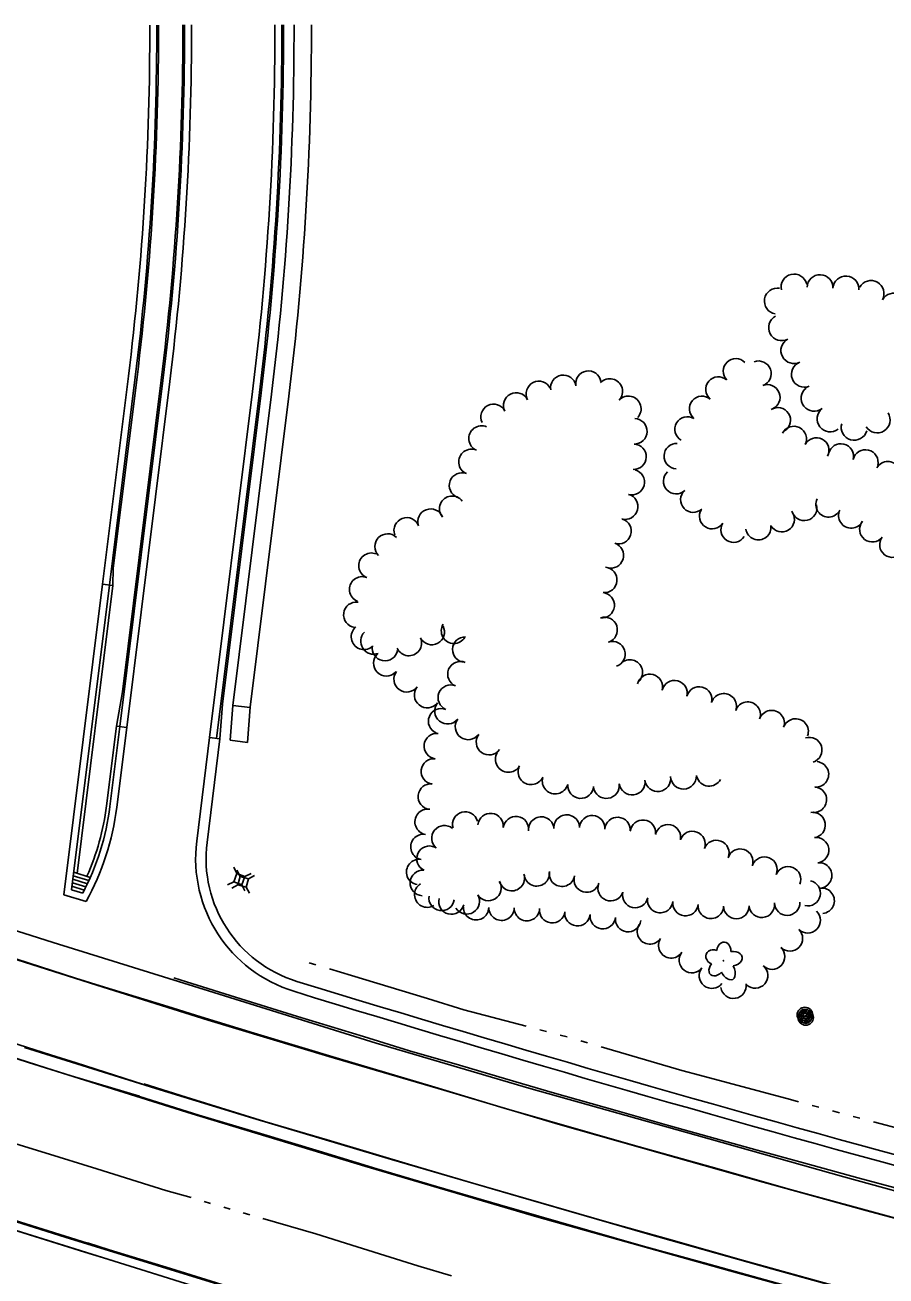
# Model space of a CAD drawing. Extents: x 588843 to 2552415, y 180129 to 269402.
# Drawn here: x 596568.3 to 596816, y 184387.3 to 184747.2 of the extents above; entities that cross this region are included whole.
import ezdxf

# ---------------------------------------------------------------- set-up
doc = ezdxf.new("R2010")
doc.units = 0
for name, color, linetype in [('C-ROAD-CURB-BACK-N-STH20-2', 7, 'Continuous'), ('C-ROAD-CURB-FACE-N-STH20-2', 7, 'Continuous'), ('C-ROAD-CURB-FLANGE-N-STH20-2', 7, 'Continuous'), ('Default', 7, 'Continuous'), ('E_LAND_TreeLine_P', 7, 'Continuous'), ('E_LAND_Vegetation', 7, 'Continuous'), ('E_MISCPROP', 7, 'Continuous'), ('E_RDWY', 7, 'Continuous'), ('E_RDWY_AsphConc', 7, 'Continuous'), ('E_RDWY_Gravel', 7, 'Continuous'), ('E_RDWY_PavtEdge', 7, 'Continuous'), ('E_UTL_AG_Bold', 7, 'Continuous'), ('E_WTR_P', 7, 'Continuous')]:
    doc.layers.add(name, color=color, linetype=linetype)

# ---------------------------------------------------------------- blocks, each defined once
blk = doc.blocks.new('PED')
at = {"layer": 'Default'}
for p, q in [((-2.5, 2.5), (-5.33, 5.33)), ((2.5, 2.5), (5.33, 5.33)), ((-2.5, -2.5), (-5.33, -5.33)), ((2.5, -2.5), (5.33, -5.33))]:
    blk.add_line(p, q, dxfattribs=at)
blk.add_lwpolyline([(-2.5, -2.5), (2.5, -2.5), (2.5, 2.5), (-2.5, 2.5)], close=True, dxfattribs=at)
blk = doc.blocks.new('POLE')
at = {"layer": 'Default'}
for radius in [4.46, 3.35, 2.23, 1.12]:
    blk.add_circle((0, 0), radius, dxfattribs=at)
blk = doc.blocks.new('DTRE')
at = {"layer": 'Default'}
blk.add_circle((-0.18, 0), 0.183, dxfattribs=at)
for centre, major_axis, ratio in [((-1.87, 5.32), (1.36, -4.98), 0.782863), ((4.06, 2.74), (-5.27, -2.93), 0.691916), ((-5.87, 0.15), (4.93, -0.12), 0.832022), ((-2.49, -5.24), (1.8, 4.86), 0.716896), ((3.54, -3.71), (-5.01, 4.58), 0.560249)]:
    blk.add_ellipse(centre, major_axis=major_axis, ratio=ratio, start_param=1.570796, end_param=4.712389, dxfattribs=at)
blk = doc.blocks.new('POLE_3')
at = {"layer": 'E_MISCPROP'}
for radius in [14.6, 11, 7.32, 3.66]:
    blk.add_circle((0, 0), radius, dxfattribs=at)
blk = doc.blocks.new('PED_3')
at = {"layer": 'E_UTL_AG_Bold'}
for p, q in [((-8.2, 8.2), (-17.5, 17.5)), ((8.2, 8.2), (17.5, 17.5)), ((-8.2, -8.2), (-17.5, -17.5)), ((8.2, -8.2), (17.5, -17.5))]:
    blk.add_line(p, q, dxfattribs=at)
blk.add_lwpolyline([(-8.2, -8.2), (8.2, -8.2), (8.2, 8.2), (-8.2, 8.2)], close=True, dxfattribs=at)

msp = doc.modelspace()

# ---------------------------------------------------------------- linework, layer by layer
at = {"layer": 'C-ROAD-CURB-BACK-N-STH20-2'}
for p, q in [((596583.29, 184503.16), (596593.6, 184585.95)), ((596591.75, 184522.55), (596594.61, 184545.52)), ((596582.32, 184503.46), (596587.11, 184502.01))]:
    msp.add_line(p, q, dxfattribs=at)
msp.add_arc((596520.3, 184531.44), 72, 336.1302, 352.9059, dxfattribs=at)
at = {"layer": 'C-ROAD-CURB-FACE-N-STH20-2'}
for p, q in [((596581.7, 184498.42), (596592.61, 184586.07)), ((596592.75, 184522.43), (596595.6, 184545.4)), ((596581.82, 184499.43), (596585.38, 184498.36)), ((596581.95, 184500.44), (596585.83, 184499.27)), ((596582.07, 184501.44), (596586.27, 184500.18)), ((596582.2, 184502.45), (596586.7, 184501.09)), ((596581.7, 184498.42), (596584.91, 184497.46))]:
    msp.add_line(p, q, dxfattribs=at)
msp.add_arc((596520.3, 184531.44), 73, 332.254, 352.9059, dxfattribs=at)
at = {"layer": 'C-ROAD-CURB-FLANGE-N-STH20-2'}
for p, q in [((596579.5, 184496.99), (596590.62, 184586.32)), ((596594.73, 184522.18), (596597.59, 184545.15)), ((596579.5, 184496.99), (596585.9, 184495.07))]:
    msp.add_line(p, q, dxfattribs=at)
msp.add_arc((596520.3, 184531.44), 75, 330.9915, 352.9059, dxfattribs=at)
at = {"layer": 'E_LAND_TreeLine_P'}
for centre, radius, start, end in [((596789.58, 184671.81), 3.74, 12.9746, 192.9746), ((596797.05, 184671.62), 3.74, 358.2, 178.2), ((596804.51, 184671.23), 3.74, 356.3353, 176.3353), ((596811.73, 184669.94), 3.74, 330.8151, 150.8151), ((596784.78, 184667.77), 3.74, 79.8744, 259.8744), ((596818.26, 184666.29), 3.74, 330.8151, 150.8151), ((596786.02, 184660.14), 3.74, 118.018, 298.018), ((596789.53, 184653.54), 3.74, 118.018, 298.018), ((596772.83, 184647.6), 3.64, 43.9074, 223.9074), ((596779.36, 184646.9), 3.64, 290.1912, 110.1912), ((596792.58, 184646.73), 3.74, 111.6144, 291.6144), ((596730.41, 184644.03), 3.66, 9.4415, 189.4415), ((596716.16, 184641.06), 3.66, 26.8732, 206.8732), ((596723.19, 184642.83), 3.66, 9.4415, 189.4415), ((596736.58, 184641.79), 3.66, 316.8642, 136.8642), ((596767.82, 184642.34), 3.64, 49.7873, 229.7873), ((596781.91, 184640.09), 3.64, 291.3485, 111.3485), ((596709.64, 184637.75), 3.66, 26.8732, 206.8732), ((596741.92, 184636.79), 3.66, 316.8642, 136.8642), ((596763.12, 184636.78), 3.64, 49.7873, 229.7873), ((596795.38, 184639.81), 3.74, 127.837, 307.837), ((596703.11, 184634.45), 3.66, 26.8732, 206.8732), ((596784.93, 184633.5), 3.64, 302.4035, 122.4035), ((596799.97, 184633.9), 3.74, 127.837, 307.837), ((596743.65, 184630.29), 3.66, 268.2, 88.2), ((596758.93, 184630.87), 3.64, 59.743, 239.743), ((596806.89, 184631.47), 3.74, 164.1638, 344.1638), ((596813.49, 184633.6), 3.74, 212.0746, 32.0746), ((596699.67, 184628.23), 3.66, 66.5692, 246.5692), ((596789.52, 184628.12), 3.64, 333.0936, 153.0936), ((596696.76, 184621.52), 3.66, 66.5692, 246.5692), ((596743.42, 184622.98), 3.66, 268.2, 88.2), ((596755.82, 184623.16), 3.64, 87.1584, 267.1584), ((596796, 184624.82), 3.64, 333.0936, 153.0936), ((596803.06, 184623.08), 3.64, 346.4243, 166.4243), ((596810.14, 184621.37), 3.64, 346.4243, 166.4243), ((596816.55, 184617.99), 3.64, 330.4464, 150.4464), ((596694.05, 184614.72), 3.66, 68.7235, 248.7235), ((596742.9, 184615.71), 3.66, 254.8983, 74.8983), ((596755.64, 184615.96), 3.64, 132.8708, 312.8708), ((596691.21, 184608.04), 3.66, 37.2939, 217.2939), ((596741, 184608.64), 3.66, 254.8983, 74.8983), ((596760.59, 184610.62), 3.64, 132.8708, 312.8708), ((596799.49, 184609.27), 3.64, 153.8589, 333.8589), ((596685, 184604.33), 3.66, 20.0459, 200.0459), ((596766.02, 184605.87), 3.64, 147.7743, 327.7743), ((596792.51, 184608.25), 3.64, 193.9087, 13.9087), ((596806.02, 184606.07), 3.64, 153.8589, 333.8589), ((596678.13, 184601.83), 3.66, 20.0459, 200.0459), ((596739.08, 184601.58), 3.66, 252.454, 72.454), ((596772.17, 184601.99), 3.64, 147.7743, 327.7743), ((596786.06, 184605.01), 3.64, 211.0114, 31.0114), ((596812.09, 184602.11), 3.64, 142.5078, 322.5078), ((596672.63, 184597.18), 3.66, 45.3961, 225.3961), ((596779.3, 184602.72), 3.64, 188.3429, 8.3429), ((596817.86, 184597.69), 3.64, 142.5078, 322.5078), ((596736.88, 184594.61), 3.66, 252.454, 72.454), ((596667.99, 184591.65), 3.66, 68.6363, 248.6363), ((596734.98, 184587.57), 3.66, 264.386, 84.386), ((596665.32, 184584.84), 3.66, 68.6363, 248.6363), ((596734.26, 184580.28), 3.66, 264.386, 84.386), ((596663.65, 184577.55), 3.66, 82.5297, 262.5297), ((596691.74, 184572.93), 3.66, 149.3373, 329.3373), ((596735.09, 184573.17), 3.66, 288.1229, 108.1229), ((596665.83, 184571.19), 3.66, 129.1718, 309.1718), ((596668.62, 184569.93), 3.73, 135.2042, 290.299), ((596685.35, 184572.57), 3.66, 208.0405, 28.0405), ((596694.98, 184567.52), 3.66, 88.2, 268.2), ((596671.89, 184567.94), 3.66, 169.3582, 349.3582), ((596678.75, 184569.41), 3.66, 203.808, 23.808), ((596737.37, 184566.22), 3.66, 288.1229, 108.1229), ((596672.33, 184563.65), 3.73, 134.443, 314.443), ((596693.59, 184560.46), 3.66, 67.694, 247.694), ((596742.33, 184560.94), 3.66, 315.863, 135.863), ((596678.17, 184559.04), 3.73, 143.8809, 323.8809), ((596748.11, 184556.8), 3.66, 345.6846, 165.6846), ((596684.08, 184554.5), 3.73, 141.3784, 321.3784), ((596690.81, 184553.69), 3.66, 67.694, 247.694), ((596755.2, 184554.99), 3.66, 345.6846, 165.6846), ((596762.28, 184553.18), 3.66, 345.6846, 165.6846), ((596769.34, 184551.24), 3.66, 340.6423, 160.6423), ((596688.04, 184546.92), 3.66, 67.694, 247.694), ((596689.91, 184549.85), 3.73, 141.3784, 321.3784), ((596776.24, 184548.82), 3.66, 340.6423, 160.6423), ((596783.14, 184546.39), 3.66, 340.6423, 160.6423), ((596695.84, 184545.34), 3.73, 143.849, 323.849), ((596790.04, 184543.97), 3.66, 340.6423, 160.6423), ((596686.78, 184539.76), 3.66, 83.34, 263.34), ((596701.86, 184540.94), 3.73, 143.849, 323.849), ((596793.97, 184538.63), 3.66, 288.1403, 108.1403), ((596685.93, 184532.49), 3.66, 83.34, 263.34), ((596707.39, 184535.96), 3.73, 149.3809, 329.3809), ((596795.89, 184531.64), 3.66, 265.3185, 85.3185), ((596713.93, 184532.4), 3.73, 155.3561, 335.3561), ((596685.08, 184525.23), 3.66, 83.34, 263.34), ((596720.87, 184529.74), 3.73, 163.8869, 343.8869), ((596728.18, 184528.45), 3.73, 175.5543, 355.5543), ((596735.59, 184528.44), 3.73, 187.6344, 7.6344), ((596742.98, 184529.43), 3.73, 187.6344, 7.6344), ((596750.37, 184530.44), 3.73, 187.836, 7.836), ((596757.78, 184531.14), 3.73, 181.8624, 1.8624), ((596765.17, 184531.98), 3.73, 196.4826, 331.3448), ((596795.29, 184524.35), 3.66, 265.3185, 85.3185), ((596684.16, 184517.97), 3.66, 80.4349, 260.4349), ((596695, 184517.19), 3.67, 15.5302, 195.5302), ((596794.93, 184517.06), 3.66, 277.8459, 97.8459), ((596702.28, 184516.75), 3.67, 353.8267, 173.8267), ((596709.56, 184515.87), 3.67, 352.6707, 172.6707), ((596716.85, 184515.76), 3.67, 4.5637, 184.5637), ((596724.16, 184516.34), 3.67, 4.5637, 184.5637), ((596731.48, 184516.12), 3.67, 356.0817, 176.0817), ((596738.79, 184515.62), 3.67, 356.0817, 176.0817), ((596746.09, 184514.85), 3.67, 353.7575, 173.7575), ((596753.29, 184513.53), 3.67, 348.067, 168.067), ((596682.95, 184510.75), 3.66, 80.4349, 260.4349), ((596688.98, 184513.25), 3.67, 50.5936, 230.5936), ((596760.35, 184511.62), 3.67, 339.2803, 159.2803), ((596795.93, 184509.81), 3.66, 277.8459, 97.8459), ((596684.68, 184507.36), 3.67, 64.8991, 244.8991), ((596767.21, 184509.02), 3.67, 339.2803, 159.2803), ((596774.11, 184506.51), 3.67, 341.8347, 161.8347), ((596681.73, 184503.54), 3.66, 80.4349, 260.4349), ((596781.07, 184504.23), 3.67, 337.6682, 157.6682), ((596682.81, 184500.4), 3.67, 86.2526, 266.2526), ((596708.38, 184501.79), 3.67, 197.3862, 17.3862), ((596715.57, 184503.16), 3.67, 188.2242, 8.2242), ((596722.81, 184503.05), 3.67, 170.4861, 350.4861), ((596787.86, 184501.44), 3.67, 337.6682, 157.6682), ((596796.8, 184502.55), 3.66, 275.6115, 95.6115), ((596684.04, 184497.03), 3.66, 122.1766, 302.1766), ((596701.68, 184498.95), 3.67, 211.6302, 31.6302), ((596729.94, 184501.37), 3.67, 163.7282, 343.7282), ((596736.83, 184498.89), 3.67, 158.7623, 338.7623), ((596793.5, 184497.46), 3.67, 257.5512, 77.5512), ((596688.19, 184496.1), 3.67, 171.7595, 351.7595), ((596690.99, 184495.04), 3.66, 165.8485, 345.8485), ((596695.43, 184495.1), 3.67, 211.6302, 31.6302), ((596743.89, 184496.92), 3.67, 167.7317, 347.7317), ((596751.08, 184495.48), 3.67, 173.219, 353.219), ((596797.52, 184495.27), 3.66, 275.6115, 95.6115), ((596698.1, 184493.41), 3.66, 178.9722, 358.9722), ((596705.42, 184493.28), 3.66, 178.9722, 358.9722), ((596712.73, 184493.15), 3.66, 178.9722, 358.9722), ((596720.02, 184492.56), 3.66, 173.2867, 353.2867), ((596727.28, 184491.7), 3.66, 173.2867, 353.2867), ((596758.36, 184494.61), 3.67, 173.219, 353.219), ((596765.65, 184493.83), 3.67, 178.4193, 358.4193), ((596772.99, 184493.76), 3.67, 180.1029, 0.1029), ((596780.3, 184494.13), 3.67, 184.8852, 4.8852), ((596787.61, 184494.75), 3.67, 181.4377, 1.4377), ((596793.52, 184489.65), 3.66, 225.512, 45.512), ((596734.55, 184490.85), 3.66, 173.2867, 353.2867), ((596741.82, 184489.99), 3.66, 173.2867, 353.2867), ((596748.11, 184486.46), 3.66, 146.7705, 326.7705), ((596788.39, 184484.43), 3.66, 225.512, 45.512), ((596754.23, 184482.45), 3.66, 146.7705, 326.7705), ((596783.27, 184479.21), 3.66, 225.512, 45.512), ((596760.19, 184478.21), 3.66, 142.0959, 322.0959), ((596765.96, 184473.72), 3.66, 142.0959, 322.0959), ((596778.38, 184473.77), 3.66, 228.7561, 48.7561), ((596772.16, 184470.84), 3.66, 188.3093, 8.3093)]:
    msp.add_arc(centre, radius, start, end, dxfattribs=at)
at = {"layer": 'E_RDWY'}
for p, q in [((596593.22, 184591.01), (596593.71, 184590.95)), ((596590.62, 184586.32), (596593.6, 184585.95)), ((596628.1, 184551.43), (596633.06, 184550.82)), ((596597.59, 184545.15), (596594.61, 184545.52)), ((596627.36, 184541.45), (596632.33, 184540.83))]:
    msp.add_line(p, q, dxfattribs=at)
for points in [[(596598.06, 184646.16), (596590.62, 184586.32)], [(596600.04, 184645.91), (596592.61, 184586.07)], [(596600.54, 184645.85), (596593.71, 184590.95), (596593.6, 184585.95)], [(596594.61, 184545.52), (596596.35, 184555.39), (596607.48, 184644.98)], [(596595.61, 184545.4), (596607.98, 184644.92)], [(596597.59, 184545.15), (596609.97, 184644.67)], [(596621.41, 184542.19), (596633.78, 184641.72)], [(596623.4, 184541.94), (596635.77, 184641.47)], [(596624.38, 184541.82), (596625.13, 184551.8), (596636.26, 184641.41)], [(596627.36, 184541.45), (596628.1, 184551.43), (596639.24, 184641.04)], [(596632.33, 184540.83), (596633.08, 184550.94), (596644.2, 184640.42)], [(595962.2, 184629.54), (595991.43, 184616.72), (596028.03, 184600.73), (596069.35, 184583.09), (596115.68, 184563.72), (596162.18, 184544.92), (596203.68, 184528.26), (596255.03, 184508.61), (596299.18, 184492.14), (596339.71, 184477.21), (596386.63, 184460.27), (596434.91, 184443.36), (596485.13, 184426.31), (596528.83, 184411.94), (596579.59, 184396.08), (596625.48, 184381.72), (596674.24, 184366.85), (596724.05, 184352.41), (596772.12, 184338.77), (596807.31, 184329.2)], [(596617.71, 184512.4), (596621.41, 184542.19)], [(596620.69, 184512.03), (596624.39, 184541.82)], [(596621.41, 184542.19), (596624.38, 184541.82)], [(596547.24, 184484.26), (596588.97, 184470.97), (596621.02, 184460.94), (596655.76, 184450.47), (596688.84, 184440.77), (596721.71, 184431.03), (596751.12, 184422.69), (596780.73, 184414.29), (596810.62, 184406.13), (596831.75, 184400.44)], [(597032.69, 184351.08), (597016.17, 184354.94), (596991.76, 184360.55), (596972.87, 184365.01), (596950.02, 184370.52), (596930.95, 184375.07), (596906.62, 184381.14), (596892.19, 184384.61), (596880.05, 184387.83), (596860.19, 184393.05), (596830.91, 184400.75), (596818.75, 184404), (596788.82, 184412.15), (596765.6, 184418.74), (596743.28, 184424.94), (596706.19, 184435.62), (596685.24, 184441.92), (596658.8, 184449.78), (596634.24, 184457.17), (596618.91, 184461.89), (596609.39, 184464.84)], [(596568.21, 184453.07), (596606, 184441.31), (596633.91, 184432.78), (596673.74, 184420.85), (596710.28, 184410.18), (596747.43, 184399.43), (596783.22, 184389.38), (596815.1, 184380.55)], [(597026.93, 184328.01), (597025.37, 184328.37), (597004.37, 184333.27), (596982.69, 184338.46), (596961.21, 184343.5), (596942.96, 184348.08), (596918.49, 184354.07), (596898.33, 184359.15), (596873.34, 184365.52), (596856.22, 184369.91), (596837.32, 184374.86), (596818.07, 184380.05), (596797.15, 184385.68), (596775.05, 184391.82), (596753.46, 184397.93), (596735.61, 184402.94), (596720.37, 184407.31), (596697.21, 184414.05), (596679.57, 184419.25), (596655.28, 184426.51), (596637.24, 184431.81), (596614.68, 184438.77), (596602.46, 184442.59)], [(596585.5, 184394.23), (596590.88, 184392.57), (596607.78, 184387.28)]]:
    msp.add_lwpolyline(points, dxfattribs=at)
for centre, radius, start, end in [((595797.22, 184745.7), 807, 352.91432, 0.10459), ((595797.22, 184745.7), 809, 352.91432, 0.10459), ((595797.22, 184745.7), 809.5, 352.91432, 0.10459), ((595797.22, 184745.7), 816.5, 352.91432, 0.10452), ((595797.22, 184745.7), 817, 352.91432, 0.10452), ((595797.22, 184745.7), 819, 352.91432, 0.10452), ((595797.22, 184745.7), 843, 352.91432, 0.10459), ((595797.22, 184745.7), 845, 352.91432, 0.10459), ((595797.22, 184745.7), 845.5, 352.91432, 0.10459), ((595797.22, 184745.7), 848.5, 352.91432, 0.10459), ((595797.22, 184745.7), 853.5, 352.91432, 0.10459), ((596657.4, 184507.47), 40, 172.9143, 252.9366), ((596657.4, 184507.47), 37, 172.9143, 252.9366), ((598307.84, 189884.49), 5661.62, 252.93655, 254.96038), ((598307.84, 189884.49), 5664.62, 252.93655, 254.95959)]:
    msp.add_arc(centre, radius, start, end, dxfattribs=at)
at = {"layer": 'E_RDWY_AsphConc'}
for points in [[(596433.57, 184493.9), (596466.26, 184482.47), (596466.26, 184482.47), (596483.67, 184476.61), (596483.67, 184476.61), (596527.41, 184462.26), (596527.41, 184462.26), (596528.75, 184461.82), (596528.75, 184461.82), (596531.21, 184461.02), (596531.21, 184461.02), (596574.29, 184447.17), (596574.29, 184447.17), (596581.61, 184444.88), (596581.61, 184444.88), (596601.27, 184439.04), (596601.27, 184439.04)], [(596420.92, 184451.14), (596450.46, 184441.02), (596450.46, 184441.02), (596464.63, 184436.25), (596464.63, 184436.25), (596512.68, 184420.28), (596512.68, 184420.28), (596513.34, 184420.07), (596513.34, 184420.07), (596514.38, 184419.73), (596514.38, 184419.73), (596559.92, 184405.12), (596559.92, 184405.12), (596567.01, 184402.87), (596567.01, 184402.87), (596586.3, 184396.82), (596586.3, 184396.82)]]:
    msp.add_lwpolyline(points, dxfattribs=at)
at = {"layer": 'E_RDWY_Gravel'}
for points in [[(595975.95, 184712.78), (596010.71, 184697.88), (596050.61, 184680.33), (596090.13, 184663.31), (596136.38, 184643.64), (596183.24, 184624.64), (596214.32, 184612.29), (596261.47, 184593.93), (596306.18, 184576.89), (596344.05, 184562.82), (596385.96, 184547.61), (596430.8, 184531.77), (596482.57, 184513.97), (596528.64, 184498.41), (596576.39, 184483.31), (596622.69, 184468.93), (596669.35, 184454.34), (596713.24, 184441.37), (596761.43, 184427.81), (596803.95, 184415.85), (596831.79, 184408.16)], [(595968.48, 184677.64), (596003.68, 184662.48), (596050.27, 184642.52), (596094.23, 184623.92), (596135.44, 184606.62), (596184.16, 184586.88), (596233.23, 184567.25), (596274.46, 184551.5), (596320.67, 184534.24), (596367.8, 184516.92), (596413.03, 184500.98), (596464.54, 184483.35), (596515.36, 184466.24), (596569.29, 184448.76), (596616.4, 184433.94), (596666.05, 184418.92), (596715.62, 184404.34), (596771.14, 184388.8), (596815.76, 184376.56)], [(595963.26, 184632.22), (595994.96, 184617.8), (596038.02, 184599.35), (596082.17, 184580.7), (596125.95, 184562.57), (596166.78, 184546.11), (596210.12, 184528.62), (596256.45, 184510.7), (596300.15, 184494.46), (596347.53, 184476.97), (596394.8, 184460.13), (596444.16, 184443.02), (596490.27, 184427.24), (596532.27, 184413.45), (596579.86, 184398.5), (596631.54, 184382.59), (596675.81, 184369.1), (596723.19, 184355.25), (596769.9, 184342.31), (596807.98, 184331.92)], [(596611.14, 184473.13), (596614.74, 184472), (596630.39, 184467.08), (596646.74, 184461.96), (596665.69, 184456.22), (596678.9, 184452.1), (596693.3, 184447.98), (596704.68, 184444.61), (596719.96, 184440.14), (596738.65, 184434.83), (596753.47, 184430.64), (596766.89, 184426.88), (596779.01, 184423.53), (596792.33, 184419.89), (596807.89, 184415.57), (596820.15, 184412.31), (596835.79, 184407.91), (596848.7, 184404.69), (596861.15, 184401.14), (596869.31, 184398.9), (596882.91, 184395.1), (596902.55, 184390.09), (596916.82, 184386.81)], [(597026.08, 184324.6), (597011.62, 184327.94), (596986.69, 184333.71), (596967.87, 184338.2), (596943.91, 184343.89), (596926.95, 184348.09), (596904.82, 184353.69), (596883.8, 184358.97), (596866.27, 184363.49), (596844.84, 184369.22), (596825.58, 184374.17), (596800.9, 184380.77), (596777.84, 184387.2), (596763.35, 184391.24), (596746.16, 184395.96), (596721.81, 184402.96), (596704.88, 184407.78), (596686.67, 184413.05), (596669.55, 184418.21), (596652.98, 184423.27), (596636.03, 184428.34), (596618.32, 184433.65), (596601.26, 184439.01)], [(596586.31, 184396.85), (596592.55, 184394.88), (596610.17, 184389.54), (596627.77, 184384)]]:
    msp.add_lwpolyline(points, dxfattribs=at)
at = {"layer": 'E_RDWY_PavtEdge'}
for points in [[(596443.8, 184519.03), (596475.58, 184508), (596475.58, 184508), (596492.32, 184502.4), (596492.32, 184502.4), (596535.41, 184488.36), (596536.63, 184487.97), (596536.63, 184487.97), (596538.93, 184487.22), (596538.93, 184487.22), (596582.85, 184473.01), (596582.85, 184473.01), (596589.93, 184470.78), (596589.93, 184470.78), (596609.4, 184464.87), (596609.4, 184464.87)], [(596434.99, 184497.31), (596467.42, 184486.26), (596467.42, 184486.26), (596484.65, 184480.49), (596484.65, 184480.49), (596529.5, 184465.61), (596529.5, 184465.61), (596529.85, 184465.5), (596529.85, 184465.5), (596534.72, 184463.95), (596534.72, 184463.95), (596575.69, 184450.98), (596575.69, 184450.98), (596583.01, 184448.65), (596583.01, 184448.65), (596602.42, 184442.45), (596602.42, 184442.45)], [(596420.28, 184448.52), (596449.74, 184438.4), (596449.74, 184438.4), (596463.94, 184433.61), (596463.94, 184433.61), (596511.69, 184417.69), (596511.69, 184417.69), (596512.39, 184417.46), (596512.39, 184417.46), (596513.5, 184417.11), (596513.5, 184417.11), (596559.2, 184402.46), (596559.2, 184402.46), (596566.25, 184400.23), (596566.25, 184400.23), (596585.5, 184394.22), (596585.5, 184394.22)]]:
    msp.add_lwpolyline(points, dxfattribs=at)
at = {"layer": 'E_WTR_P'}
for points in [[(596650.05, 184477.45), (596652, 184476.87)], [(596655.9, 184475.7), (596662.25, 184473.81), (596684.1, 184467.12)], [(596684.1, 184467.12), (596694.55, 184463.92), (596712.49, 184459.2)], [(596716.42, 184458.16), (596718.39, 184457.65)], [(596722.32, 184456.61), (596724.28, 184456.09)], [(596728.19, 184454.96), (596730.14, 184454.39)], [(596734.04, 184453.25), (596757.31, 184446.43), (596762.37, 184445.07)], [(596762.37, 184445.07), (596788.59, 184438.07), (596790.85, 184437.47)], [(596794.78, 184436.41), (596796.74, 184435.89)], [(596800.67, 184434.84), (596802.64, 184434.31)], [(596806.56, 184433.26), (596808.53, 184432.73)], [(596812.46, 184431.68), (596821.13, 184429.36), (596841.08, 184424.64)], [(596561.89, 184426.48), (596574.12, 184422.77), (596588.98, 184418.15)], [(596588.98, 184418.15), (596608.87, 184411.98), (596616.1, 184409.88)], [(596619.85, 184408.78), (596621.73, 184408.24)], [(596625.48, 184407.15), (596627.36, 184406.6)], [(596631.11, 184405.51), (596632.99, 184404.96)], [(596636.75, 184403.87), (596651.95, 184399.45), (596663.9, 184395.72)], [(596663.9, 184395.72), (596681.35, 184390.28), (596691, 184387.42)]]:
    msp.add_lwpolyline(points, dxfattribs=at)

# ---------------------------------------------------------------- block references
at = {"layer": 'E_LAND_Vegetation', "xscale": 0.4999999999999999, "yscale": 0.4999999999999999, "rotation": -19.880233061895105}
msp.add_blockref('DTRE', (596769.34, 184477.99), dxfattribs=at)
at = {"layer": 'E_MISCPROP'}
for name, p, xscale, yscale, rotation in [('POLE', (596792.7, 184462.42), 0.4999999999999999, 0.4999999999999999, -19.880233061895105), ('POLE_3', (596792.95, 184461.69), 0.1524003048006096, 0.15240030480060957, -15.836204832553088)]:
    msp.add_blockref(name, p, dxfattribs=dict(at, xscale=xscale, yscale=yscale, rotation=rotation))
at = {"layer": 'E_RDWY', "xscale": 0.4999999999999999, "yscale": 0.4999999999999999, "rotation": -19.880233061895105}
msp.add_blockref('PED', (596629.99, 184501.5), dxfattribs=at)
at = {"layer": 'E_UTL_AG_Bold', "xscale": 0.1524003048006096, "yscale": 0.15240030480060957, "rotation": -15.836204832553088}
msp.add_blockref('PED_3', (596631.08, 184500.74), dxfattribs=at)

doc.saveas('drawing.dxf')
